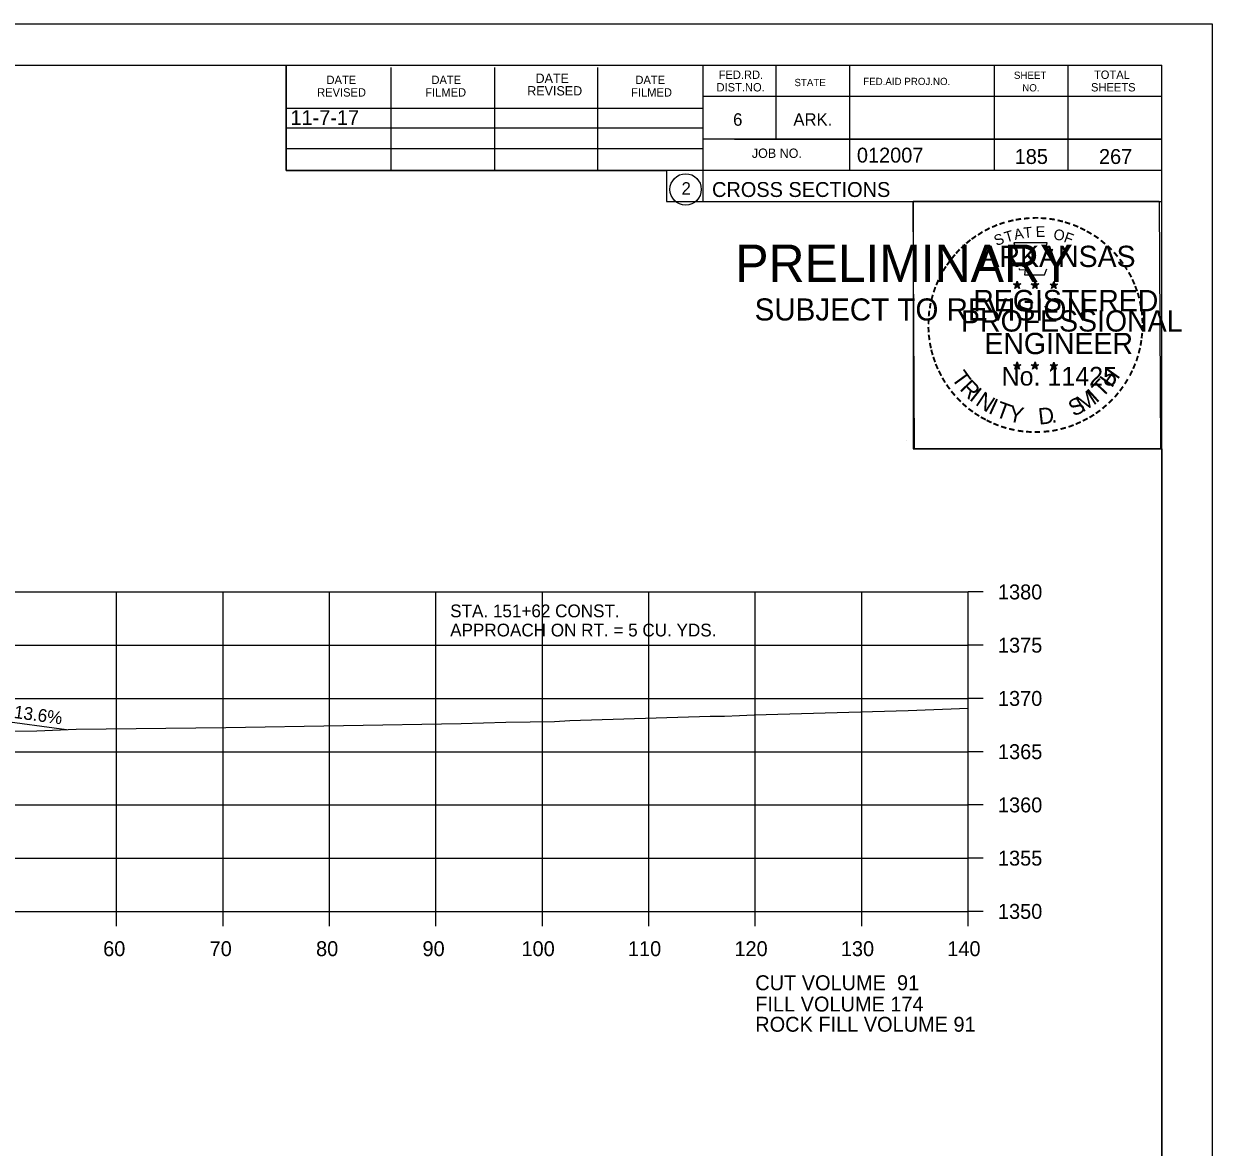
# Model space of a CAD drawing. Extents: x 1374311 to 1383814, y 384102 to 406278.
# Drawn here: x 1381679.9 to 1381791.6, y 392112.6 to 392218.1 of the extents above; entities that cross this region are included whole.
import ezdxf

# ---------------------------------------------------------------- set-up
doc = ezdxf.new("R2010")
doc.units = 0
for name, color, linetype in [('R_Axis', 7, 'Continuous'), ('R_Axis Annot', 7, 'Continuous'), ('R_Border', 7, 'Continuous'), ('R_Border Notes', 7, 'Continuous'), ('R_Border PE', 7, 'Continuous'), ('R_Border Prem', 7, 'Continuous'), ('R_Draft', 7, 'Continuous'), ('R_Exist Surface', 7, 'Continuous'), ('R_Fin Surface', 7, 'Continuous'), ('R_Grid', 7, 'Continuous'), ('R_No Plot', 7, 'Continuous'), ('R_Water', 7, 'Continuous')]:
    doc.layers.add(name, color=color, linetype=linetype)

msp = doc.modelspace()

# ---------------------------------------------------------------- linework, layer by layer
at = {"layer": 'R_Axis'}
for p, q in [((1381768.66, 392134.75), (1381768.66, 392164.75)), ((1381770.06, 392164.75), (1381768.66, 392164.75)), ((1381770.06, 392159.75), (1381768.66, 392159.75)), ((1381770.06, 392154.75), (1381768.66, 392154.75)), ((1381770.06, 392149.75), (1381768.66, 392149.75)), ((1381770.06, 392144.75), (1381768.66, 392144.75)), ((1381770.06, 392139.75), (1381768.66, 392139.75)), ((1381488.66, 392134.75), (1381768.66, 392134.75)), ((1381688.66, 392133.35), (1381688.66, 392134.75)), ((1381698.66, 392133.35), (1381698.66, 392134.75)), ((1381708.66, 392133.35), (1381708.66, 392134.75)), ((1381718.66, 392133.35), (1381718.66, 392134.75)), ((1381728.66, 392133.35), (1381728.66, 392134.75)), ((1381738.66, 392133.35), (1381738.66, 392134.75)), ((1381748.66, 392133.35), (1381748.66, 392134.75)), ((1381758.66, 392133.35), (1381758.66, 392134.75)), ((1381768.66, 392133.35), (1381768.66, 392134.75)), ((1381770.06, 392134.75), (1381768.66, 392134.75))]:
    msp.add_line(p, q, dxfattribs=at)
at = {"layer": 'R_Border'}
for p, q in [((1381470.66, 392214.21), (1381786.84, 392214.21)), ((1381704.58, 392204.33), (1381704.58, 392214.21)), ((1381714.44, 392204.33), (1381714.44, 392214.01)), ((1381724.2, 392204.33), (1381724.2, 392214.01)), ((1381733.88, 392204.33), (1381733.88, 392214.01)), ((1381743.74, 392214.21), (1381743.74, 392201.41)), ((1381750.58, 392214.21), (1381750.58, 392207.27)), ((1381757.52, 392214.21), (1381757.52, 392204.33)), ((1381771.1, 392214.21), (1381771.1, 392204.33)), ((1381778.04, 392214.21), (1381778.04, 392204.33)), ((1381786.84, 392008.75), (1381786.84, 392214.21)), ((1381786.84, 392211.27), (1381743.74, 392211.27)), ((1381786.84, 392211.29), (1381786.84, 392211.29)), ((1381704.58, 392210.19), (1381743.74, 392210.19)), ((1381704.58, 392208.33), (1381743.74, 392208.33)), ((1381786.84, 392207.27), (1381743.74, 392207.27)), ((1381746.7, 392207.27), (1381786.84, 392207.27)), ((1381704.58, 392204.33), (1381704.58, 392206.39)), ((1381704.58, 392206.39), (1381743.74, 392206.39)), ((1381786.84, 392204.33), (1381704.58, 392204.33)), ((1381743.74, 392201.41), (1381786.84, 392201.41))]:
    msp.add_line(p, q, dxfattribs=at)
msp.add_circle((1381742.12, 392202.55), 1.47, dxfattribs=at)
at = {"layer": 'R_Border PE'}
for p, q in [((1381773.27, 392193.92), (1381773.23, 392193.67)), ((1381773.27, 392193.55), (1381773.27, 392193.92)), ((1381773.27, 392193.92), (1381773.32, 392193.67)), ((1381774.94, 392193.92), (1381774.9, 392193.67)), ((1381774.94, 392193.55), (1381774.94, 392193.92)), ((1381774.94, 392193.92), (1381774.99, 392193.67)), ((1381776.71, 392193.91), (1381776.66, 392193.66)), ((1381776.71, 392193.54), (1381776.71, 392193.91)), ((1381776.71, 392193.91), (1381776.75, 392193.66)), ((1381772.92, 392193.67), (1381773.27, 392193.55)), ((1381772.92, 392193.67), (1381773.18, 392193.62)), ((1381772.92, 392193.67), (1381773.16, 392193.54)), ((1381773.06, 392193.26), (1381773.27, 392193.55)), ((1381773.06, 392193.26), (1381773.18, 392193.5)), ((1381773.06, 392193.26), (1381773.27, 392193.47)), ((1381773.62, 392193.67), (1381773.27, 392193.55)), ((1381773.48, 392193.26), (1381773.27, 392193.55)), ((1381773.48, 392193.26), (1381773.27, 392193.47)), ((1381773.62, 392193.67), (1381773.33, 392193.62)), ((1381773.48, 392193.26), (1381773.35, 392193.55)), ((1381773.62, 392193.67), (1381773.41, 392193.56)), ((1381774.59, 392193.67), (1381774.94, 392193.55)), ((1381774.59, 392193.67), (1381774.85, 392193.62)), ((1381774.59, 392193.67), (1381774.83, 392193.54)), ((1381774.73, 392193.26), (1381774.94, 392193.55)), ((1381774.73, 392193.26), (1381774.85, 392193.5)), ((1381774.73, 392193.26), (1381774.94, 392193.47)), ((1381775.29, 392193.67), (1381774.94, 392193.55)), ((1381775.15, 392193.26), (1381774.94, 392193.55)), ((1381775.15, 392193.26), (1381774.94, 392193.47)), ((1381775.29, 392193.67), (1381775, 392193.62)), ((1381775.15, 392193.26), (1381775.02, 392193.55)), ((1381775.29, 392193.67), (1381775.08, 392193.56)), ((1381776.36, 392193.65), (1381776.71, 392193.54)), ((1381776.36, 392193.65), (1381776.61, 392193.61)), ((1381776.36, 392193.65), (1381776.59, 392193.53)), ((1381776.49, 392193.25), (1381776.71, 392193.54)), ((1381776.49, 392193.25), (1381776.62, 392193.49)), ((1381776.49, 392193.25), (1381776.7, 392193.46)), ((1381776.92, 392193.25), (1381776.7, 392193.46)), ((1381777.05, 392193.65), (1381776.71, 392193.54)), ((1381776.92, 392193.25), (1381776.71, 392193.54)), ((1381777.05, 392193.65), (1381776.77, 392193.6)), ((1381776.92, 392193.25), (1381776.78, 392193.54)), ((1381777.05, 392193.65), (1381776.85, 392193.55)), ((1381772.92, 392186.09), (1381773.27, 392185.98)), ((1381772.92, 392186.09), (1381773.17, 392186.05)), ((1381772.92, 392186.09), (1381773.16, 392185.97)), ((1381773.27, 392186.35), (1381773.23, 392186.09)), ((1381773.27, 392185.98), (1381773.27, 392186.35)), ((1381773.27, 392186.35), (1381773.32, 392186.1)), ((1381773.61, 392186.09), (1381773.27, 392185.98)), ((1381773.61, 392186.09), (1381773.33, 392186.04)), ((1381773.61, 392186.09), (1381773.41, 392185.99)), ((1381774.59, 392186.09), (1381774.94, 392185.98)), ((1381774.59, 392186.09), (1381774.84, 392186.05)), ((1381774.59, 392186.09), (1381774.82, 392185.97)), ((1381774.94, 392186.35), (1381774.9, 392186.09)), ((1381774.94, 392185.98), (1381774.94, 392186.35)), ((1381774.94, 392186.35), (1381774.99, 392186.1)), ((1381775.28, 392186.09), (1381774.94, 392185.98)), ((1381775.28, 392186.09), (1381775, 392186.04)), ((1381775.28, 392186.09), (1381775.08, 392185.99)), ((1381776.35, 392186.08), (1381776.7, 392185.97)), ((1381776.35, 392186.08), (1381776.61, 392186.04)), ((1381776.35, 392186.08), (1381776.59, 392185.96)), ((1381776.7, 392186.34), (1381776.66, 392186.08)), ((1381776.7, 392185.97), (1381776.7, 392186.34)), ((1381776.7, 392186.34), (1381776.75, 392186.09)), ((1381777.05, 392186.08), (1381776.7, 392185.97)), ((1381777.05, 392186.08), (1381776.76, 392186.03)), ((1381777.05, 392186.08), (1381776.85, 392185.98)), ((1381773.05, 392185.68), (1381773.27, 392185.98)), ((1381773.05, 392185.68), (1381773.18, 392185.93)), ((1381773.05, 392185.68), (1381773.27, 392185.9)), ((1381773.48, 392185.68), (1381773.27, 392185.98)), ((1381773.48, 392185.68), (1381773.27, 392185.9)), ((1381773.48, 392185.68), (1381773.34, 392185.98)), ((1381774.72, 392185.68), (1381774.94, 392185.98)), ((1381774.72, 392185.68), (1381774.85, 392185.93)), ((1381774.72, 392185.68), (1381774.93, 392185.9)), ((1381775.15, 392185.68), (1381774.93, 392185.9)), ((1381775.15, 392185.68), (1381774.94, 392185.98)), ((1381775.15, 392185.68), (1381775.01, 392185.98)), ((1381776.49, 392185.67), (1381776.7, 392185.97)), ((1381776.49, 392185.67), (1381776.61, 392185.92)), ((1381776.49, 392185.67), (1381776.7, 392185.89)), ((1381776.92, 392185.67), (1381776.7, 392185.97)), ((1381776.92, 392185.67), (1381776.7, 392185.89)), ((1381776.92, 392185.67), (1381776.78, 392185.97))]:
    msp.add_line(p, q, dxfattribs=at)
for points in [[(1381772.96, 392197.54), (1381773.23, 392196.72)], [(1381776.47, 392196.62), (1381776.62, 392196.91), (1381775.93, 392196.88), (1381776.08, 392197.54), (1381772.96, 392197.54)], [(1381773.46, 392195.12), (1381773.46, 392195.03), (1381774.02, 392195.01), (1381773.96, 392194.54), (1381775.83, 392194.54), (1381776.04, 392195.08)], [(1381773.27, 392193.92), (1381773.48, 392193.26), (1381772.92, 392193.67), (1381773.62, 392193.67), (1381773.06, 392193.26), (1381773.27, 392193.92)], [(1381774.94, 392193.92), (1381775.15, 392193.26), (1381774.59, 392193.67), (1381775.29, 392193.67), (1381774.73, 392193.26), (1381774.94, 392193.92)], [(1381776.71, 392193.91), (1381776.92, 392193.25), (1381776.36, 392193.65), (1381777.05, 392193.65), (1381776.49, 392193.25), (1381776.71, 392193.91)], [(1381773.27, 392186.35), (1381773.48, 392185.68), (1381772.92, 392186.09), (1381773.61, 392186.09), (1381773.05, 392185.68), (1381773.27, 392186.35)], [(1381774.94, 392186.35), (1381775.15, 392185.68), (1381774.59, 392186.09), (1381775.28, 392186.09), (1381774.72, 392185.68), (1381774.94, 392186.35)], [(1381776.7, 392186.34), (1381776.92, 392185.67), (1381776.35, 392186.08), (1381777.05, 392186.08), (1381776.49, 392185.67), (1381776.7, 392186.34)]]:
    msp.add_lwpolyline(points, dxfattribs=at)
for centre, radius in [((1381773.27, 392193.55), 0.172), ((1381773.27, 392193.55), 0.145), ((1381773.27, 392193.55), 0.116), ((1381773.27, 392193.55), 0.0991), ((1381773.27, 392193.55), 0.0747), ((1381773.27, 392193.55), 0.0495), ((1381773.27, 392193.55), 0.0296), ((1381774.94, 392193.55), 0.172), ((1381774.94, 392193.55), 0.145), ((1381774.94, 392193.55), 0.116), ((1381774.94, 392193.55), 0.0991), ((1381774.94, 392193.55), 0.0747), ((1381774.94, 392193.55), 0.0495), ((1381774.94, 392193.55), 0.0296), ((1381776.7, 392193.54), 0.172), ((1381776.7, 392193.54), 0.145), ((1381776.7, 392193.54), 0.116), ((1381776.7, 392193.54), 0.0991), ((1381776.7, 392193.54), 0.0747), ((1381776.7, 392193.54), 0.0495), ((1381776.7, 392193.54), 0.0296), ((1381773.27, 392185.98), 0.172), ((1381773.27, 392185.98), 0.145), ((1381773.27, 392185.98), 0.116), ((1381773.27, 392185.98), 0.0991), ((1381773.27, 392185.98), 0.0747), ((1381773.27, 392185.98), 0.0495), ((1381774.94, 392185.98), 0.172), ((1381774.94, 392185.98), 0.145), ((1381774.94, 392185.98), 0.116), ((1381774.94, 392185.98), 0.0991), ((1381774.94, 392185.98), 0.0747), ((1381774.94, 392185.98), 0.0495), ((1381776.7, 392185.97), 0.172), ((1381776.7, 392185.97), 0.145), ((1381776.7, 392185.97), 0.116), ((1381776.7, 392185.97), 0.0991), ((1381776.7, 392185.97), 0.0747), ((1381776.7, 392185.97), 0.0495), ((1381773.27, 392185.98), 0.0296), ((1381774.94, 392185.98), 0.0296), ((1381776.7, 392185.97), 0.0296)]:
    msp.add_circle(centre, radius, dxfattribs=at)
at = {"layer": 'R_Draft'}
msp.add_line((1381676.66, 392152.83), (1381683.97, 392151.83), dxfattribs=at)
at = {"layer": 'R_Exist Surface'}
msp.add_lwpolyline([(1381675.04, 392151.68), (1381681.16, 392151.71), (1381684.86, 392151.85), (1381698.92, 392152.03), (1381721.02, 392152.41), (1381725.24, 392152.51), (1381729.79, 392152.58), (1381731.23, 392152.69), (1381744.41, 392153.09), (1381745.78, 392153.09), (1381747.18, 392153.16), (1381748.57, 392153.2), (1381763.04, 392153.63), (1381768.66, 392153.82)], dxfattribs=at)
at = {"layer": 'R_Grid'}
for p, q in [((1381488.66, 392164.75), (1381768.66, 392164.75)), ((1381688.66, 392134.75), (1381688.66, 392164.75)), ((1381698.66, 392134.75), (1381698.66, 392164.75)), ((1381708.66, 392134.75), (1381708.66, 392164.75)), ((1381718.66, 392134.75), (1381718.66, 392164.75)), ((1381728.66, 392134.75), (1381728.66, 392164.75)), ((1381738.66, 392134.75), (1381738.66, 392164.75)), ((1381748.66, 392134.75), (1381748.66, 392164.75)), ((1381758.66, 392134.75), (1381758.66, 392164.75)), ((1381768.66, 392134.75), (1381768.66, 392164.75)), ((1381488.66, 392159.75), (1381768.66, 392159.75)), ((1381488.66, 392154.75), (1381768.66, 392154.75)), ((1381488.66, 392149.75), (1381768.66, 392149.75)), ((1381488.66, 392144.75), (1381768.66, 392144.75)), ((1381488.66, 392139.75), (1381768.66, 392139.75)), ((1381488.66, 392134.75), (1381768.66, 392134.75))]:
    msp.add_line(p, q, dxfattribs=at)
at = {"layer": 'R_No Plot'}
for p, q in [((1381458.26, 392218.11), (1381791.59, 392218.11)), ((1381762.87, 392178.95), (1381762.87, 392178.95))]:
    msp.add_line(p, q, dxfattribs=at)
for points in [[(1381458.25, 392218.11), (1381791.59, 392218.11), (1381791.59, 392004.77), (1381458.25, 392004.77)], [(1381704.58, 392214.21), (1381704.58, 392204.33), (1381740.31, 392204.33), (1381740.31, 392201.41), (1381763.51, 392201.41), (1381763.51, 392178.2), (1381786.84, 392178.2), (1381786.84, 392008.75), (1381470.66, 392008.75), (1381470.66, 392214.21)], [(1381763.51, 392201.44), (1381786.61, 392201.44), (1381786.72, 392178.2), (1381763.62, 392178.2)]]:
    msp.add_lwpolyline(points, close=True, dxfattribs=at)

# ---------------------------------------------------------------- texts
at = {"layer": 'R_Axis Annot'}
for s, p in [('1380', (1381771.46, 392164.05)), ('1375', (1381771.46, 392159.05)), ('1370', (1381771.46, 392154.05)), ('1365', (1381771.46, 392149.05)), ('1360', (1381771.46, 392144.05)), ('1355', (1381771.46, 392139.05)), ('1350', (1381771.46, 392134.05)), ('60', (1381687.4, 392130.55)), ('70', (1381697.4, 392130.55)), ('80', (1381707.4, 392130.55)), ('90', (1381717.4, 392130.55)), ('100', (1381726.7, 392130.55)), ('110', (1381736.7, 392130.55)), ('120', (1381746.7, 392130.55)), ('130', (1381756.7, 392130.55)), ('140', (1381766.7, 392130.55)), ('CUT VOLUME  91', (1381748.66, 392127.35)), ('FILL VOLUME 174', (1381748.66, 392125.35)), ('ROCK FILL VOLUME 91', (1381748.66, 392123.45))]:
    msp.add_text(s, height=1.4, dxfattribs=at).set_placement(p)
at = {"layer": 'R_Border'}
for s, height, p in [('DATE', 0.782, (1381708.38, 392212.45)), ('DATE', 0.782, (1381718.24, 392212.45)), ('DATE', 0.879, (1381728.02, 392212.55)), ('DATE', 0.782, (1381737.4, 392212.45)), ('FED.RD.', 0.782, (1381745.22, 392212.93)), ('STATE', 0.684, (1381752.34, 392212.25)), ('FED.AID PROJ.NO.', 0.684, (1381758.8, 392212.35)), ('SHEET', 0.684, (1381772.96, 392212.93)), ('TOTAL', 0.782, (1381780.48, 392212.93)), ('REVISED', 0.782, (1381707.5, 392211.27)), ('FILMED', 0.782, (1381717.66, 392211.27)), ('REVISED', 0.879, (1381727.24, 392211.37)), ('FILMED', 0.782, (1381737, 392211.27)), ('DIST.NO.', 0.782, (1381745.02, 392211.75)), ('NO.', 0.684, (1381773.74, 392211.75)), ('SHEETS', 0.782, (1381780.2, 392211.75)), ('6', 1.17, (1381746.58, 392208.53)), ('ARK.', 1.172, (1381752.24, 392208.53)), ('JOB NO.', 0.879, (1381748.34, 392205.51)), ('012007', 1.4, (1381758.21, 392205.07)), ('2', 1.17, (1381741.74, 392202.06)), ('CROSS SECTIONS', 1.4, (1381744.6, 392201.84))]:
    msp.add_text(s, height=height, rotation=360, dxfattribs=at).set_placement(p)
at = {"layer": 'R_Border Notes'}
for s, p in [('STA. 151+62 CONST.', (1381720, 392162.37)), ('APPROACH ON RT. = 5 CU. YDS.', (1381720, 392160.57))]:
    msp.add_text(s, height=1.2, dxfattribs=at).set_placement(p)
at = {"layer": 'R_Border PE'}
for s, height, rotation, p in [('-', 1.6, 19.1761, (1381771.71, 392198.67)), ('-', 1.6, 13.6301, (1381772.46, 392198.91)), ('-', 1.6, 10.2193, (1381773.14, 392199.07)), ('-', 1.6, 5.8968, (1381773.87, 392199.18)), ('-', 1.6, 0.1862, (1381774.64, 392199.26)), ('-', 1.6, 357.743, (1381775.36, 392199.24)), ('-', 1.6, 352.1617, (1381776.11, 392199.19)), ('-', 1.6, 347.2049, (1381776.83, 392199.07)), ('-', 1.6, 342.3362, (1381777.46, 392198.92)), ('-', 1.6, 34.0636, (1381769.85, 392197.71)), ('-', 1.6, 28.7918, (1381770.44, 392198.08)), ('-', 1.6, 24.3072, (1381771.08, 392198.4)), ('S', 1, 21.594, (1381771.32, 392197.22)), ('T', 1, 16.4036, (1381772.23, 392197.55)), ('A', 1, 11.2132, (1381773.06, 392197.8)), ('T', 1, 6.0228, (1381773.91, 392197.97)), ('E', 1, 0.8323, (1381775.01, 392198.08)), ('O', 1, 350.4515, (1381776.62, 392197.87)), ('F', 1, 340.0707, (1381777.57, 392197.64)), ('-', 1.6, 337.8551, (1381778.2, 392198.69)), ('-', 1.6, 334.1211, (1381778.83, 392198.42)), ('-', 1.6, 329.6409, (1381779.41, 392198.14)), ('-', 1.6, 325.8627, (1381780.05, 392197.78)), ('-', 1.6, 42.9622, (1381768.36, 392196.52)), ('-', 1.6, 38.9507, (1381768.79, 392196.94)), ('-', 1.6, 36.2317, (1381769.27, 392197.32)), ('ARKANSAS', 2, 360, (1381769.82, 392195.26)), ('-', 1.6, 320.5297, (1381780.66, 392197.35)), ('-', 1.6, 315.5786, (1381781.26, 392196.87)), ('-', 1.6, 50.6142, (1381767.51, 392195.56)), ('-', 1.6, 48.423, (1381767.91, 392196.05)), ('-', 1.6, 309.8797, (1381781.83, 392196.32)), ('-', 1.6, 306.6522, (1381782.35, 392195.71)), ('-', 1.6, 58.0706, (1381766.77, 392194.47)), ('-', 1.6, 54.2325, (1381767.1, 392194.99)), ('-', 1.4, 303.6753, (1381782.84, 392195.15)), ('-', 1.6, 67.7743, (1381766.2, 392193.24)), ('-', 1.6, 62.8713, (1381766.46, 392193.85)), ('-', 1.6, 299.6684, (1381783.16, 392194.54)), ('-', 1.6, 294.6628, (1381783.48, 392193.93)), ('-', 1.6, 72.3945, (1381765.98, 392192.61)), ('REGISTERED', 2, 360, (1381769.14, 392191.11)), ('DWB', 0.01, 360, (1381773.26, 392193.55)), ('DWB', 0.01, 360, (1381774.93, 392193.55)), ('DWB', 0.01, 360, (1381776.69, 392193.54)), ('-', 1.6, 290.5728, (1381783.74, 392193.35)), ('-', 1.6, 285.1233, (1381783.97, 392192.77)), ('-', 1.6, 81.2013, (1381765.65, 392191.18)), ('-', 1.6, 75.461, (1381765.78, 392191.9)), ('-', 1.6, 280.5493, (1381784.17, 392192.03)), ('-', 1.6, 85.1863, (1381765.57, 392190.49)), ('PROFESSIONAL', 2, 360, (1381767.99, 392189.2)), ('-', 1.6, 276.5962, (1381784.33, 392191.26)), ('-', 1.6, 274.3301, (1381784.39, 392190.54)), ('-', 1.6, 94.1959, (1381765.58, 392189.07)), ('-', 1.6, 89.0622, (1381765.55, 392189.79)), ('-', 1.6, 269.9407, (1381784.43, 392189.91)), ('-', 1.6, 98.9479, (1381765.66, 392188.4)), ('ENGINEER', 2, 360, (1381770.18, 392187.08)), ('-', 1.6, 260.9953, (1381784.34, 392188.59)), ('-', 1.6, 263.5172, (1381784.41, 392189.24)), ('-', 1.6, 101.7149, (1381765.79, 392187.67)), ('-', 1.6, 105.4578, (1381765.95, 392187.07)), ('-', 1.6, 255.7626, (1381784.23, 392187.91)), ('-', 1.6, 109.0874, (1381766.17, 392186.44)), ('-', 1.6, 114.0643, (1381766.42, 392185.85)), ('-', 1.6, 247.8887, (1381783.82, 392186.51)), ('-', 1.6, 252.8681, (1381784.05, 392187.19)), ('-', 1.6, 115.7289, (1381766.73, 392185.23)), ('-', 1.6, 120.4471, (1381767.08, 392184.64)), ('T', 1.54, 306.0406, (1381767.03, 392184.82)), ('No. 11425', 1.757, 360, (1381771.8, 392184.13)), ('DWB', 0.01, 360, (1381773.25, 392185.98)), ('DWB', 0.01, 360, (1381774.92, 392185.98)), ('DWB', 0.01, 360, (1381776.69, 392185.97)), ('H', 1.54, 54.6088, (1381782.15, 392183.85)), ('-', 1.6, 244.6197, (1381783.56, 392185.89)), ('-', 1.6, 125.8934, (1381767.49, 392184.08)), ('R', 1.54, 314.005, (1381767.79, 392183.77)), ('I', 1.54, 321.9694, (1381768.69, 392182.84)), ('I', 1.54, 42.1136, (1381780.7, 392182.43)), ('T', 1.54, 46.6444, (1381781.26, 392182.91)), ('-', 1.6, 233.8452, (1381782.77, 392184.48)), ('-', 1.6, 239.0712, (1381783.17, 392185.13)), ('-', 1.6, 130.7181, (1381767.95, 392183.53)), ('-', 1.6, 134.2238, (1381768.47, 392182.98)), ('N', 1.54, 326.5002, (1381769.26, 392182.37)), ('I', 1.54, 335.3603, (1381770.47, 392181.58)), ('T', 1.54, 339.8912, (1381771.13, 392181.25)), ('S', 1.54, 26.9312, (1381778.57, 392181.18)), ('M', 1.54, 32.6563, (1381779.41, 392181.59)), ('-', 1.6, 225.7653, (1381781.86, 392183.35)), ('-', 1.6, 231.2538, (1381782.34, 392183.91)), ('-', 1.6, 138.9338, (1381768.99, 392182.52)), ('-', 1.6, 144.6463, (1381769.55, 392182.11)), ('-', 1.6, 148.0898, (1381770.11, 392181.74)), ('Y', 1.54, 347.8556, (1381772.34, 392180.81)), ('D', 1.54, 6.3969, (1381775.33, 392180.45)), ('-', 1.6, 215.7363, (1381780.79, 392182.37)), ('-', 1.6, 221.0851, (1381781.33, 392182.84)), ('-', 1.6, 151.5704, (1381770.69, 392181.42)), ('-', 1.6, 154.6002, (1381771.21, 392181.17)), ('-', 1.6, 158.5612, (1381771.83, 392180.92)), ('.', 1.54, 13.7642, (1381776.52, 392180.58)), ('-', 1.6, 200.7184, (1381778.45, 392181.04)), ('-', 1.6, 204.2516, (1381779.07, 392181.32)), ('-', 1.6, 207.3568, (1381779.69, 392181.64)), ('-', 1.6, 212.2491, (1381780.25, 392181.98)), ('-', 1.6, 162.7983, (1381772.52, 392180.7)), ('-', 1.6, 167.5555, (1381773.24, 392180.54)), ('-', 1.6, 173.1155, (1381774.01, 392180.43)), ('-', 1.6, 176.5183, (1381774.76, 392180.38)), ('-', 1.6, 181.5918, (1381775.5, 392180.4)), ('-', 1.6, 185.8167, (1381776.31, 392180.47)), ('-', 1.6, 191.2858, (1381777.04, 392180.6)), ('-', 1.6, 195.4743, (1381777.77, 392180.8))]:
    msp.add_text(s, height=height, rotation=rotation, dxfattribs=at).set_placement(p)
at = {"layer": 'R_Border Prem'}
for s, height, p in [('PRELIMINARY', 3.5, (1381746.79, 392193.87)), ('DWB', 0.01, (1381747.53, 392195.72)), ('SUBJECT TO REVISION', 2.0751, (1381748.6, 392190.24))]:
    msp.add_text(s, height=height, rotation=360, dxfattribs=at).set_placement(p)
at = {"layer": 'R_Draft'}
msp.add_text('13.6%', height=1.2, rotation=352.2224, dxfattribs=at).set_placement((1381678.97, 392152.92))
at = {"layer": 'R_Fin Surface'}
msp.add_text('11-7-17', height=1.4, dxfattribs=at).set_placement((1381704.99, 392208.59))
at = {"layer": 'R_Water'}
for s, p in [('185', (1381773.03, 392204.94)), ('267', (1381780.95, 392204.94))]:
    msp.add_text(s, height=1.4, rotation=360, dxfattribs=at).set_placement(p)

doc.saveas('drawing.dxf')
